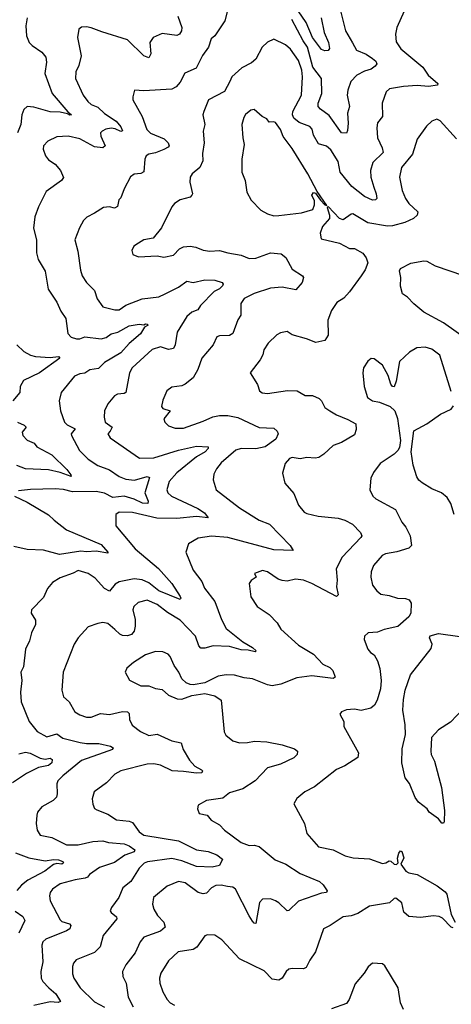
# Model space of a CAD drawing. Extents: x 1954683 to 2060285, y 904798 to 1016299.
# Tile 399 of 472: x 2026580 to 2029203, y 972316 to 978303. Entities that reach past the tile are written whole.
import ezdxf

# ---------------------------------------------------------------- set-up
doc = ezdxf.new("R2010")
doc.units = 0

msp = doc.modelspace()

# ---------------------------------------------------------------- linework, layer by layer
at = {"layer": '0CON10XD'}
for points in [[(2028411.2, 978315), (2028430, 978225), (2028456, 978165), (2028463, 978127), (2028455, 978115.5), (2028435, 978113.3), (2028415, 978121.4), (2028359.2, 978195), (2028321.3, 978285), (2028250.1, 978390.1)], [(2026625.8, 978315), (2026616.7, 978265), (2026621.5, 978205), (2026636.5, 978165), (2026655, 978145.6), (2026714.7, 978104.7), (2026738.9, 978075), (2026742.7, 978045), (2026731.5, 977975), (2026777.8, 977855), (2026872.7, 977742.7), (2026895.4, 977724.6), (2026885, 977721.4), (2026870.5, 977730.5), (2026825, 977740.9), (2026765, 977743.1), (2026665, 977772), (2026625, 977774.3), (2026605, 977756), (2026591.9, 977725), (2026586.2, 977665), (2026565.9, 977615)], [(2027541.1, 978325), (2027564.4, 978255), (2027562.9, 978235), (2027550.8, 978215), (2027535, 978207.5), (2027445, 978219.3), (2027391.9, 978195), (2027370.9, 978165), (2027377.3, 978095), (2027365, 978071.9), (2027335, 978083.1), (2027235, 978180.9), (2027078.3, 978228.3), (2027015, 978253.3), (2026985, 978258.6), (2026955, 978258), (2026938.8, 978245), (2026930.8, 978195), (2026953, 978083), (2026939.5, 978025), (2026920.6, 977985), (2026918.6, 977945), (2026965.5, 977845), (2026993.3, 977805), (2027015, 977788.2), (2027055, 977770.8), (2027095, 977732.5), (2027166.9, 977685), (2027195, 977651.4), (2027203.8, 977626.2), (2027195, 977622.5), (2027159.8, 977639.8), (2027135, 977642.5), (2027103.4, 977636.6), (2027080, 977625), (2027071.8, 977615), (2027072.3, 977595), (2027099.5, 977535), (2027085.8, 977524.2), (2027035, 977529.5), (2026945, 977578.8), (2026875, 977594.5), (2026805, 977590.5), (2026751.2, 977565), (2026724.2, 977535), (2026722.5, 977515), (2026735.8, 977475), (2026755, 977450), (2026795, 977424), (2026828, 977385), (2026845, 977342.5), (2026833.3, 977325), (2026741.4, 977258.6), (2026693.5, 977165), (2026670.9, 977105), (2026664.5, 977035), (2026682.2, 976965), (2026682.5, 976885), (2026692.5, 976845), (2026733.6, 976773.6), (2026752.9, 976665), (2026805.6, 976585), (2026830.7, 976530.7), (2026860.5, 976485), (2026873.1, 976395), (2026892.7, 976372.7), (2026925, 976362.7), (2026945, 976362.5), (2026975, 976375.4), (2027075, 976361.9), (2027105, 976370), (2027135, 976391.9), (2027177.1, 976402.9), (2027245, 976440.7), (2027305, 976451.1), (2027335, 976446.7), (2027345, 976453.3), (2027355, 976452.5), (2027360, 976445), (2027337.3, 976432.7), (2027313.3, 976393.3), (2027245, 976333.2), (2027195, 976276.8), (2027095, 976219.3), (2027058.9, 976181.1), (2027006.4, 976173.6), (2026975, 976153.8), (2026945, 976149.5), (2026912.9, 976135), (2026831.4, 976035), (2026819.4, 975985), (2026828.1, 975925), (2026852.5, 975855), (2026869, 975839), (2026916.7, 975815), (2026892.7, 975785), (2026894.5, 975775), (2026943.1, 975683.1), (2026995, 975630), (2027055, 975592.9), (2027124.8, 975564.8), (2027184.5, 975525), (2027225, 975508.1), (2027277.2, 975502.8), (2027355, 975525.3), (2027369.5, 975519.5), (2027339.6, 975425), (2027361.4, 975375), (2027359.5, 975360.5), (2027326.5, 975363.5), (2027275, 975388.3), (2027215, 975406.2), (2027145, 975398.5), (2027095, 975423), (2027045, 975433.5), (2026901, 975431), (2026845, 975446.6), (2026795, 975449.2), (2026645, 975446.9), (2026571.7, 975438.3)], [(2028915.7, 978355), (2028871.4, 978255), (2028864.3, 978215), (2028868.8, 978168.8), (2028896, 978125), (2029030, 978015), (2029062, 977965), (2029120.8, 977915), (2029120, 977905), (2029065, 977897.5), (2028995, 977902.8), (2028912.3, 977897.7), (2028827.4, 977882.6), (2028806.9, 977865), (2028782.9, 977795), (2028785.6, 977715), (2028754.4, 977675), (2028749.4, 977645), (2028754.5, 977585), (2028783.3, 977523.3), (2028788.9, 977495), (2028726.2, 977435), (2028712.1, 977385), (2028714.6, 977345), (2028731.2, 977285), (2028746.7, 977245), (2028750, 977215), (2028742.7, 977207.3), (2028725, 977205.6), (2028675, 977226.8), (2028598.2, 977288.2), (2028526.5, 977375), (2028515, 977440), (2028471.5, 977511.5), (2028445, 977532.9), (2028395, 977547.1), (2028365, 977600), (2028356.4, 977636.4), (2028343.3, 977653.3), (2028277.8, 977677.8), (2028245.4, 977705), (2028238, 977725), (2028239.1, 977745), (2028292.5, 977845), (2028299.3, 977955), (2028293.6, 977996.4), (2028273.8, 978055), (2028225, 978123.1), (2028195, 978150.6), (2028125, 978184.2), (2028085, 978166), (2028054.3, 978135), (2028015, 978062), (2027989.4, 978040.6), (2027928.9, 978011.1), (2027869.2, 977955), (2027857.3, 977927.3), (2027823.8, 977866.2), (2027727.5, 977815), (2027698.6, 977745), (2027693.1, 977725), (2027704.4, 977665), (2027694.4, 977625), (2027701.9, 977555), (2027690.9, 977489.1), (2027692.2, 977445), (2027675.5, 977404.5), (2027628, 977365), (2027616, 977345), (2027612.9, 977315), (2027630, 977245), (2027626, 977235), (2027615, 977224.3), (2027555, 977206.9), (2027520, 977185), (2027504, 977165), (2027442.1, 977037.9), (2027391.2, 976975), (2027335, 976963.8), (2027302.5, 976945), (2027272.5, 976925), (2027260.7, 976899.3), (2027267.5, 976875), (2027301.7, 976861.7), (2027415, 976866.2), (2027455, 976858), (2027515, 976871.4), (2027550.9, 976909.1), (2027575, 976922.7), (2027615, 976926.2), (2027651.2, 976918.8), (2027695, 976901.4), (2027735, 976895.7), (2027795, 976900), (2027845, 976884.5), (2027925, 976871.1), (2027975, 976850.4), (2028015, 976852.5), (2028105, 976884.4), (2028168.3, 976878.3), (2028197.3, 976857.3), (2028235.3, 976785.3), (2028298, 976745), (2028304.2, 976735), (2028295.6, 976704.4), (2028258.8, 976661.2), (2028175, 976676.9), (2028105, 976669.6), (2028005, 976638.2), (2027945, 976606.9), (2027923.6, 976576.4), (2027923.3, 976506.7), (2027905, 976478), (2027875.6, 976395), (2027855, 976383.1), (2027795, 976381.4), (2027778.8, 976375), (2027755.8, 976325), (2027686, 976245), (2027661.8, 976175), (2027634.6, 976125.4), (2027585, 976087.5), (2027565, 976076), (2027505, 976067.5), (2027474.5, 976045.5), (2027449.7, 975990.3), (2027441.4, 975951.4), (2027449.5, 975939.5), (2027493.8, 975925), (2027455.6, 975875), (2027462.5, 975855), (2027485, 975834.2), (2027525, 975820), (2027575, 975820), (2027695, 975860.9), (2027752.7, 975887.3), (2027795, 975895.4), (2027845.4, 975895.4), (2027905, 975883.6), (2028035, 975823.6), (2028125, 975818.9), (2028145, 975801.1), (2028150.2, 975785), (2028136.9, 975753.1), (2028071.4, 975705), (2028015, 975692.5), (2027925, 975695.4), (2027893.9, 975686.1), (2027805, 975607.5), (2027775, 975571.2), (2027760.3, 975539.7), (2027755.8, 975505), (2027774, 975445), (2027915.4, 975335.4), (2028035, 975258.9), (2028098, 975235), (2028224.4, 975105), (2028241.2, 975075), (2028125, 975079.7), (2027845, 975153.6), (2027745, 975162.9), (2027665, 975150.6), (2027606.2, 975115), (2027590, 975065), (2027635, 974956.2), (2027686.6, 974886.6), (2027703.3, 974846.7), (2027765.6, 974765), (2027805.3, 974655), (2027835, 974601.5), (2027935, 974519.1), (2027994, 974485), (2028016.7, 974465), (2028011.7, 974458.3), (2027969.1, 974469.1), (2027925, 974470.5), (2027855, 974490.7), (2027755, 974495.7), (2027705, 974480.8), (2027680.4, 974480.4), (2027668.2, 974495), (2027648.8, 974555), (2027555, 974652.2), (2027477.9, 974697.9), (2027415, 974746.1), (2027355, 974772.7), (2027300.2, 974759.8), (2027273.1, 974735), (2027267.5, 974715), (2027281.1, 974655), (2027280.8, 974615), (2027274.7, 974585.3), (2027259.4, 974565), (2027235, 974556.1), (2027205, 974559.2), (2027187.4, 974567.4), (2027157.8, 974595), (2027115, 974631.1), (2027085, 974637.5), (2027055, 974632), (2026995, 974610.8), (2026934.2, 974545), (2026910.8, 974505), (2026843.1, 974335), (2026836, 974225), (2026845.9, 974185.9), (2026880, 974155), (2026914, 974095), (2026946.2, 974075), (2026985, 974061.4), (2027015, 974062.5), (2027070, 974085), (2027125, 974078.6), (2027205, 974096.4), (2027235, 974094.3), (2027244.3, 974085), (2027247.2, 974047.2), (2027263.7, 974013.7), (2027314, 973975), (2027365, 973950.9), (2027415, 973957.8), (2027505, 973918.8), (2027560.8, 973905), (2027572.5, 973865), (2027611.2, 973801.2), (2027644.1, 973764.1), (2027685, 973741.2), (2027690, 973735), (2027687, 973723), (2027655, 973720.5), (2027575, 973732.2), (2027505.5, 973734.5), (2027435, 973769.3), (2027395, 973778), (2027355, 973776.1), (2027195, 973736.2), (2027158.6, 973715), (2027107.4, 973662.6), (2027033.2, 973606.8), (2027021.1, 973565), (2027023.4, 973533.4), (2027035, 973506.7), (2027047.7, 973497.7), (2027115, 973471.1), (2027168.3, 973438.3), (2027245, 973428.9), (2027265, 973421.1), (2027306.7, 973365), (2027334.8, 973344.8), (2027545, 973310), (2027654.8, 973254.8), (2027725, 973245.2), (2027777.1, 973225), (2027812.5, 973197.5)], [(2027845, 978366.7), (2027825.8, 978295), (2027765.5, 978204.5), (2027743.8, 978186.2), (2027727.1, 978135), (2027690.4, 978085), (2027651.7, 978008.3), (2027582.8, 977977.2), (2027556, 977924), (2027530.8, 977895), (2027505, 977881.1), (2027335, 977869.4), (2027277.5, 977875), (2027266.4, 977833.6), (2027268, 977815), (2027323.1, 977715), (2027352.7, 977635), (2027375, 977612.9), (2027458.1, 977578.1), (2027482.5, 977555), (2027487.3, 977535), (2027483.1, 977526.9), (2027455, 977513.5)], [(2028527.3, 978365), (2028560.6, 978235), (2028602.4, 978162.4), (2028627.7, 978117.7), (2028685, 978092.9), (2028725, 978067.9), (2028745, 978050.4), (2028749.7, 978035), (2028740.3, 978019.7), (2028715, 978001.2), (2028675, 977989), (2028628.1, 977965), (2028592.2, 977927.8), (2028573.8, 977875), (2028570, 977845), (2028583.6, 977775), (2028572.8, 977735), (2028577.1, 977672.9), (2028571.2, 977628.8), (2028565, 977613.3), (2028535, 977614.3), (2028461.2, 977721.2), (2028408.1, 977758.1), (2028394.4, 977775), (2028394.6, 977795), (2028415.9, 977855), (2028413.3, 977945), (2028362.1, 978015), (2028329.1, 978135), (2028301.7, 978175), (2028233.5, 978305)], [(2028125, 977109.4), (2028155, 977112.9), (2028292.1, 977127.9), (2028360.7, 977149.3), (2028372.3, 977177.7), (2028371.2, 977201.2), (2028356.2, 977235), (2028365, 977252.5), (2028378.3, 977248.3), (2028407.5, 977205), (2028435, 977177.5), (2028447, 977173), (2028387.7, 977257.7), (2028330.6, 977365), (2028235, 977519.4), (2028181.8, 977591.8), (2028165, 977635.8), (2028135, 977677.5), (2028125, 977682.5), (2028095, 977680), (2028080.9, 977700.9), (2028053.6, 977715), (2028005, 977757.1), (2027985, 977753.3), (2027953, 977727), (2027941.5, 977708.5), (2027930, 977665), (2027935.6, 977585), (2027944.4, 977545), (2027928.9, 977455), (2027929.4, 977375), (2027950.8, 977325), (2027960, 977255), (2027986, 977205), (2028045, 977144), (2028085, 977122), (2028125, 977109.4)], [(2029235, 977579.2), (2029135, 977687.5), (2029115, 977697.5), (2029085, 977685.8), (2029052, 977655), (2028995, 977576.2), (2028966.9, 977485), (2028900, 977405), (2028888.5, 977345), (2028903.6, 977265), (2028925.5, 977215), (2028945.6, 977185), (2028998.9, 977135), (2028994.5, 977115), (2028973.3, 977095), (2028920.8, 977069.2), (2028845, 977048.7), (2028815, 977046.8), (2028695, 977068.6), (2028605, 977122), (2028595, 977121.2), (2028545, 977086.7), (2028524.1, 977094.1), (2028455, 977166.2), (2028448.3, 977161.7), (2028463.3, 977115), (2028463.3, 977095), (2028420, 977045), (2028406.2, 977005), (2028411.2, 976971.2), (2028524.1, 976944.1), (2028585, 976912.5), (2028615, 976912.5), (2028665, 976882.5), (2028686, 976855), (2028696.2, 976825), (2028679.1, 976780.9), (2028655.5, 976744.5), (2028585, 976648.1), (2028549.7, 976610.3), (2028507.7, 976582.3), (2028474.6, 976535.4), (2028451.9, 976475), (2028454.3, 976385), (2028435, 976352), (2028379.1, 976339.1), (2028322.1, 976362.1), (2028235, 976386.2), (2028205, 976407.8), (2028165, 976399.2), (2028142.9, 976387.1), (2028090, 976335), (2028064.3, 976295), (2028057.8, 976265), (2028041.5, 976235), (2027981.2, 976155), (2028025.8, 976085), (2028036.7, 976046.7), (2028053.8, 976033.8), (2028085, 976030.6), (2028208.3, 976048.3), (2028265.4, 976045.4), (2028315, 976018.5), (2028358.7, 976018.7), (2028400.5, 976000.5), (2028415, 975986.2), (2028435, 975944.3), (2028464.6, 975924.6), (2028505, 975899.4), (2028575, 975871.5), (2028622, 975845), (2028625, 975810), (2028615, 975778), (2028535, 975731.4), (2028485, 975714.2), (2028429.1, 975660.9), (2028398.7, 975641.3), (2028375, 975637.1), (2028325, 975641.4), (2028285, 975633.1), (2028235, 975640), (2028218.8, 975635), (2028192.5, 975605), (2028177.5, 975545), (2028192, 975485), (2028245, 975421.2), (2028275, 975350), (2028308.3, 975308.3), (2028325, 975299.2), (2028394.5, 975284.5), (2028515, 975271.1), (2028555, 975260), (2028602.5, 975235), (2028650.8, 975185), (2028658.8, 975165), (2028653.8, 975155), (2028538.8, 975035), (2028503.1, 974963.1), (2028509.1, 974895), (2028505.5, 974855), (2028515.6, 974805), (2028505, 974795.8), (2028354.3, 974875), (2028305, 974894.5), (2028255, 974900), (2028205, 974889.4), (2028175, 974891.9), (2028150.7, 974900.7), (2028086.7, 974945), (2028056.1, 974953.9), (2028007.5, 974935), (2028017, 974913), (2027986.9, 974893.1), (2027974, 974875), (2027985, 974792.5), (2028023.8, 974735), (2028096.3, 974686.3), (2028145, 974635.8), (2028167.8, 974597.8), (2028275, 974500), (2028365.4, 974445.4), (2028421.4, 974385), (2028464.6, 974364.6), (2028483.1, 974345), (2028498, 974305), (2028485, 974297.5), (2028355, 974312.9)], [(2027455, 977513.5), (2027405, 977493.4), (2027365, 977485.4), (2027348.6, 977475), (2027339.5, 977455), (2027335, 977378), (2027315, 977366.9), (2027275, 977364), (2027253.2, 977346.8), (2027214.2, 977275), (2027195, 977220), (2027183, 977207), (2027175, 977166.7), (2027155, 977156), (2027125.6, 977165.6), (2027088.3, 977161.7), (2027035, 977125.5), (2026987.8, 977102.2), (2026968.3, 977081.7), (2026943.6, 977036.4), (2026914.3, 976965), (2026933.3, 976895), (2026949.7, 976779.7), (2026960, 976745), (2026985, 976704.3), (2027035, 976655.8), (2027051.4, 976605), (2027085, 976556), (2027158.7, 976538.7), (2027185, 976538.9), (2027225, 976566.4), (2027325, 976606.4), (2027425, 976617.7), (2027463.1, 976635), (2027545, 976676.2), (2027595, 976713.3), (2027635, 976703.9), (2027705, 976721.3), (2027765, 976720), (2027810, 976705), (2027816, 976695), (2027813.1, 976685), (2027795, 976666.9), (2027760.7, 976649.3), (2027678.9, 976565), (2027661.8, 976538.2), (2027625, 976524.6), (2027595, 976497.8), (2027537, 976403), (2027524, 976325), (2027515, 976304.4), (2027485, 976296.7), (2027435, 976313.3), (2027385, 976296.5), (2027263.3, 976185), (2027247.3, 976155), (2027225.6, 976035), (2027215, 976028.9), (2027173.3, 976025), (2027155.8, 976015), (2027115, 975966.2), (2027095.7, 975925), (2027092.9, 975885), (2027098.9, 975855), (2027141.8, 975825), (2027129.5, 975800.5), (2027115.7, 975785), (2027130.5, 975760.5), (2027307.4, 975637.4), (2027395, 975639.7), (2027545, 975685.7), (2027655, 975709.8), (2027725.8, 975705.8), (2027724.4, 975695), (2027706.2, 975675), (2027655, 975644.2), (2027535, 975547.1), (2027488.9, 975495), (2027474.6, 975445), (2027480.5, 975425), (2027501.4, 975405), (2027661.5, 975331.5), (2027702.5, 975305), (2027725.5, 975274.5), (2027655, 975281.1), (2027535, 975269.4), (2027412.6, 975272.6), (2027265, 975305.9), (2027185, 975308.1), (2027164, 975295), (2027164.2, 975225), (2027281.1, 975085), (2027423.6, 974965), (2027504.4, 974875), (2027554.2, 974795), (2027559.2, 974785), (2027555, 974776.7), (2027425, 974830.3), (2027365, 974878.5), (2027325, 974897.3), (2027275, 974903.5), (2027185, 974884.7), (2027159.5, 974870.5), (2027125, 974828.1), (2027095, 974843.5), (2027037.5, 974907.5), (2026995, 974934.5), (2026935, 974953.3), (2026905, 974937.5), (2026825, 974909.2), (2026779.2, 974880.8), (2026749.4, 974845), (2026725, 974790), (2026651.2, 974715), (2026650, 974695), (2026675, 974652.5), (2026675.5, 974625.5), (2026652.1, 974575), (2026639.6, 974525), (2026614.1, 974475.9), (2026603.1, 974366.9), (2026586.7, 974335), (2026591.9, 974285), (2026584.5, 974214.5), (2026587.8, 974155), (2026637.5, 974035), (2026685.6, 973975), (2026745, 973943.1), (2026805, 973959.6), (2026842.5, 973935), (2026947.7, 973907.7), (2026985, 973901.2), (2027061.3, 973901.3), (2027132.5, 973885), (2027148.8, 973875), (2027143.3, 973865), (2027086.2, 973845), (2026955, 973797.7), (2026841.1, 973705), (2026812.5, 973675), (2026804.6, 973655.4), (2026807.7, 973595), (2026803.1, 973575), (2026783.8, 973555), (2026714, 973516), (2026688.6, 973485), (2026684.3, 973465), (2026680.6, 973415), (2026685.7, 973375), (2026704, 973345), (2026775, 973329.5), (2026864.7, 973284.7), (2026935, 973286), (2027025, 973305.9), (2027085, 973309.6), (2027119.1, 973299.1), (2027215, 973290.8), (2027245, 973278.6), (2027278.9, 973255), (2027276.4, 973243.6), (2027218.2, 973221.8), (2027155, 973178.8), (2027065, 973147.7), (2027003.6, 973105), (2026991.5, 973088.5), (2026978.2, 973081.8), (2026916.5, 973073.5), (2026825, 973047.7), (2026780, 973015), (2026765.6, 972995), (2026761.4, 972975), (2026765.6, 972945), (2026825, 972829.2), (2026835, 972818.5), (2026882, 972805), (2026891.4, 972795), (2026884.3, 972775), (2026865, 972762.2), (2026738.3, 972711.7), (2026720.6, 972695), (2026713.3, 972675), (2026720.9, 972575), (2026707.3, 972515), (2026709.5, 972475), (2026720, 972455), (2026756.5, 972415), (2026798.7, 972378.7), (2026826.9, 972333.1), (2026813.3, 972326.7), (2026765, 972330), (2026665, 972308.6)], [(2029310.4, 976350.4), (2029155, 976460), (2029035.3, 976525.3), (2028974.5, 976574.5), (2028935.9, 976615.9), (2028906.1, 976636.1), (2028893.5, 976683.5), (2028896.8, 976735), (2028888.1, 976775), (2028895, 976790), (2028957.1, 976822.9), (2029035, 976837.5), (2029054.1, 976834.1), (2029105, 976807.1), (2029276.8, 976746.8)], [(2026561.9, 976325), (2026605.8, 976285.8), (2026645, 976262.3), (2026675, 976254.2), (2026765, 976249.4), (2026815, 976255.4), (2026824, 976245), (2026701.1, 976155), (2026602, 976108), (2026582.5, 976072.5), (2026580, 976035), (2026537.3, 975985)], [(2029203, 976043), (2029133.6, 976263.6), (2029085, 976299.2), (2029045, 976310.8), (2028993, 976307), (2028948.1, 976281.9), (2028888.8, 976225), (2028868.8, 976105), (2028855, 976070), (2028845, 976072.5), (2028836.4, 976086.4), (2028818.5, 976138.5), (2028785, 976201.2), (2028735, 976241.2), (2028715, 976243.3), (2028695, 976227.5), (2028668.8, 976185), (2028664.3, 976155.7), (2028672.4, 976072.4), (2028694, 976005), (2028723.3, 975985), (2028767, 975977), (2028831.7, 975951.7), (2028860.6, 975925), (2028876.9, 975876.9), (2028893.6, 975745), (2028887.8, 975702.2), (2028877.4, 975682.6), (2028855, 975660), (2028770, 975605), (2028730, 975550), (2028714.2, 975515), (2028708, 975445), (2028725.6, 975405.6), (2028745, 975390), (2028864, 975325), (2028902.5, 975247.5), (2028926.4, 975216.4), (2028953.3, 975165), (2028962, 975105), (2028945, 975090), (2028872.2, 975067.8), (2028803.3, 975055), (2028782.5, 975045), (2028729.2, 974985), (2028715.9, 974945.9), (2028713, 974913), (2028724, 974865), (2028750.2, 974830.2), (2028775, 974810), (2028825, 974802.5), (2028875, 974785.8), (2028924.3, 974784.3), (2028946.2, 974775), (2028958.6, 974755), (2028956.7, 974695), (2028945, 974672.5), (2028877.1, 974612.9), (2028795, 974594.3), (2028755, 974578.6), (2028697.5, 974575), (2028676, 974555), (2028674.2, 974535), (2028695.8, 974475), (2028711.2, 974455), (2028735, 974441.2), (2028754.3, 974405), (2028767.7, 974357.7), (2028776.9, 974285), (2028772.7, 974235), (2028753.3, 974165), (2028735.9, 974134.1), (2028713.1, 974116.9), (2028655, 974103.3), (2028615, 974110), (2028565, 974106), (2028535.9, 974094.1), (2028525, 974080), (2028550, 974035), (2028548.8, 974005), (2028639.2, 973845), (2028634.1, 973815.9), (2028555, 973765.8), (2028505, 973744), (2028371.4, 973638.6), (2028312.4, 973607.6), (2028265, 973566.2), (2028246.7, 973535), (2028311.5, 973415), (2028325.7, 973355), (2028395, 973274), (2028485, 973255.5), (2028558, 973218), (2028606.8, 973206.8), (2028705, 973200), (2028785, 973172.5), (2028805, 973176.2), (2028825, 973188.8), (2028836.1, 973186.1), (2028855, 973167.5), (2028870, 973165), (2028880, 973175), (2028876, 973205), (2028884.5, 973235.5), (2028895, 973248.8), (2028902.5, 973245), (2028913.9, 973206.1), (2028897, 973167), (2028926.2, 973125), (2028944.2, 973114.2), (2028995, 973104.8), (2029116.5, 973036.5), (2029165, 973000.6), (2029175.4, 972985), (2029202.7, 972862.7), (2029226.2, 972815)], [(2029219.4, 975295), (2029200.7, 975360.7), (2029177, 975397), (2029143.3, 975425), (2029085, 975450), (2029025, 975485.7), (2029005, 975502.5), (2028993.6, 975523.6), (2028971.6, 975595), (2028958.5, 975675), (2028975, 975802.5), (2029055, 975846.2), (2029136.7, 975905), (2029202.5, 975935), (2029216.7, 975955)], [(2026566.7, 975855), (2026607.8, 975837.8), (2026618.2, 975825), (2026594, 975795), (2026599.2, 975775), (2026625, 975746.9), (2026667.5, 975727.5), (2026684.7, 975704.7), (2026775, 975656.9), (2026866.8, 975566.8), (2026891.4, 975535), (2026892.5, 975525), (2026825, 975550), (2026755, 975565.8), (2026615, 975570.9), (2026562, 975592)], [(2026547.5, 975405), (2026625, 975370), (2026755, 975292.9), (2026789.1, 975259.1), (2026865, 975201.8), (2027075, 975112.1), (2027115, 975066), (2027115, 975060), (2027045, 975070.6), (2026985, 975066.4), (2026951.4, 975071.4), (2026821.8, 975051.8), (2026725, 975077.6), (2026625, 975080.5), (2026545, 975100)], [(2029275, 974112.5), (2029198.9, 974031.1), (2029125, 973984.2), (2029082.6, 973937.4), (2029078.2, 973855), (2029081.5, 973835), (2029101.4, 973795), (2029143.3, 973635), (2029160.8, 973495), (2029160, 973425), (2029155, 973417.5), (2029145, 973417.5), (2029125, 973443.3), (2029067.5, 973485), (2029056.7, 973505), (2029004.5, 973544.5), (2028982.8, 973572.8), (2028948, 973658), (2028923.4, 973693.4), (2028902.9, 973785), (2028905, 973870), (2028924.6, 973955.4), (2028922.9, 974015), (2028908.9, 974105), (2028911.5, 974168.5), (2028922.7, 974225), (2028955, 974318.8), (2029081.1, 974478.9), (2029086, 974505), (2029071.2, 974545), (2029073.9, 974556.1), (2029125, 974570), (2029255, 974551.6)], [(2028355, 974312.9), (2028265, 974300), (2028167.2, 974262.8), (2028115, 974252.9), (2028085, 974258.6), (2027995, 974295.7), (2027945, 974301.4), (2027885, 974318), (2027835, 974320), (2027785, 974312), (2027705, 974270), (2027635, 974257.5), (2027615, 974259.4), (2027590.8, 974270.8), (2027564.6, 974294.6), (2027546.9, 974335), (2027518, 974375), (2027495, 974430), (2027481.2, 974445), (2027449.1, 974459.1), (2027405, 974461.9), (2027345, 974440), (2027271.2, 974395), (2027230.5, 974359.5), (2027220, 974335), (2027247, 974287), (2027315, 974253.1), (2027365, 974251.9), (2027405, 974235.8), (2027445, 974230), (2027485, 974196), (2027536.1, 974173.9), (2027565, 974170.8), (2027625.8, 974194.2), (2027705, 974205.8), (2027765, 974191.4), (2027804, 974165), (2027823, 973973), (2027832.3, 973952.3), (2027875, 973917.5), (2027915, 973905.6), (2027965, 973907.3), (2028006.4, 973916.4), (2028082.6, 973912.6), (2028175, 973894.4), (2028249.7, 973869.7), (2028268.8, 973855), (2028266, 973835), (2028245, 973814.4), (2028165, 973776.7), (2028085, 973753.5), (2028010, 973675), (2027935, 973626.9), (2027855, 973600.9), (2027815, 973569.5), (2027715, 973555.8), (2027664.1, 973525.9), (2027660, 973505), (2027670, 973475), (2027720, 973465), (2027742.5, 973435), (2027793.3, 973406.7), (2027823.8, 973375), (2027925, 973300.6), (2027975, 973281.5), (2028005, 973282.9), (2028035, 973274.3), (2028133.1, 973195), (2028197.2, 973167.2), (2028285, 973110.4), (2028402.7, 973062.7), (2028425, 973042.7), (2028449.2, 973005), (2028443.9, 972996.1), (2028415, 972992.1), (2028275, 972943.8), (2028215, 972886.7), (2028205, 972883.3), (2028153.7, 972933.7), (2028135, 972944.4), (2028105, 972956.4), (2028054.6, 972955.4), (2028036.9, 972935), (2028015, 972808), (2028005, 972809.4), (2027995, 972820.6), (2027975, 972853.1), (2027890.5, 973015), (2027875, 973027.9), (2027842, 973032), (2027805, 973040.3), (2027772.7, 973037.3), (2027745, 973024.4), (2027715, 972991.8), (2027695, 972988.2), (2027665, 972996.1), (2027585, 973054.5), (2027545, 973062.2), (2027476, 973035), (2027393.5, 972965), (2027387.8, 972925), (2027395, 972893.8), (2027416.7, 972856.7), (2027455.3, 972815.3), (2027463.1, 972785), (2027435, 972761.2), (2027335, 972724.3), (2027312.5, 972695), (2027282, 972628), (2027225.6, 972555), (2027204.2, 972514.2), (2027207.5, 972485), (2027227.8, 972445), (2027238.3, 972358.3), (2027269.5, 972299.5)], [(2026575, 973838.8), (2026615, 973848.8), (2026642.4, 973842.4), (2026705, 973812), (2026735, 973805.4), (2026765, 973811.5), (2026777.3, 973805), (2026775.4, 973785), (2026755, 973767.3), (2026695, 973755.7), (2026621.6, 973718.4), (2026535, 973661.8)], [(2026555, 973237.6), (2026635, 973206.3), (2026735, 973188), (2026785, 973196.6), (2026815, 973195.2), (2026842.9, 973185), (2026845.7, 973175), (2026835, 973167.8), (2026805, 973171.5), (2026784.7, 973165.3), (2026731.5, 973125), (2026629.1, 973070.9), (2026590.2, 973039.8), (2026562.8, 973007.2)], [(2027812.5, 973197.5), (2027795, 973160), (2027749.4, 973150.6), (2027655, 973153.9), (2027565, 973188.9), (2027505, 973201.9), (2027357.4, 973182.6), (2027336.8, 973173.2), (2027306.4, 973143.6), (2027255, 973062.9), (2027205.7, 973024.3), (2027182.9, 972965), (2027137.5, 972905), (2027130, 972885), (2027135, 972873.8), (2027167.8, 972847.8), (2027169.5, 972835), (2027086.9, 972735), (2027068.2, 972665), (2027035, 972631.5), (2026923.7, 972586.3), (2026907.1, 972565), (2026901.1, 972545), (2026901.5, 972501.5), (2026908.9, 972475), (2026946.7, 972416.7), (2027035, 972331.5), (2027095, 972297.8)], [(2029215, 972781.2), (2029202.5, 972785), (2029149.1, 972839.1), (2029129.1, 972849.1), (2029095, 972854.3), (2029015, 972844.2), (2028945, 972849.3), (2028915.3, 972875), (2028902.3, 972932.3), (2028865, 972961.2), (2028855, 972960), (2028827, 972933), (2028705, 972912.1), (2028635, 972868.2), (2028595, 972854.5), (2028545, 972847.5), (2028465.8, 972794.2), (2028425.6, 972774.4), (2028377.8, 972635), (2028342.2, 972585), (2028320.5, 972539.5), (2028305, 972530.6), (2028235, 972534.3), (2028215, 972529.2), (2028198.6, 972515), (2028175.3, 972474.7), (2028155, 972463.2), (2028115, 972469.5), (2028065, 972520), (2027915, 972593.1), (2027808.7, 972708.7), (2027765, 972737.1), (2027721.7, 972738.3), (2027705, 972732), (2027656.1, 972663.9), (2027635, 972648.9), (2027543.8, 972635), (2027485, 972579.2), (2027438.1, 972505), (2027430, 972475), (2027430.5, 972445), (2027450.6, 972390.6), (2027475.7, 972345), (2027495, 972324.3), (2027519.8, 972309.8)], [(2026552.4, 972882.4), (2026599.4, 972849.4), (2026611.4, 972825), (2026575, 972748.8)], [(2028911.4, 972285), (2028893.3, 972325), (2028879.2, 972415), (2028799.7, 972549.7), (2028785, 972562), (2028725, 972566.2), (2028697, 972543), (2028673.8, 972505), (2028619.5, 972440.5), (2028582, 972345), (2028565, 972321.2), (2028475, 972287.5)]]:
    msp.add_lwpolyline(points, dxfattribs=at)

doc.saveas('drawing.dxf')
